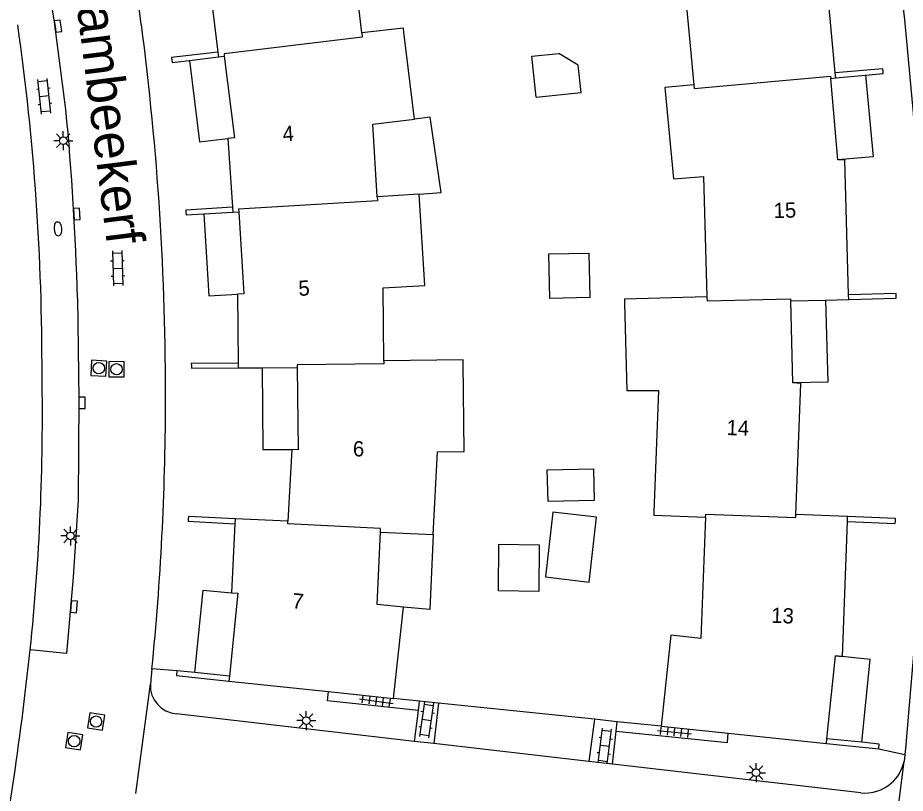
# Model space of a CAD drawing. Extents: x 125000 to 129004, y 397500 to 399008.
# Drawn here: x 126795.1 to 126853.6, y 398731.9 to 398782.9 of the extents above; entities that cross this region are included whole.
import ezdxf

# ---------------------------------------------------------------- set-up
doc = ezdxf.new("R2010")
doc.units = 0
for name, color, linetype in [('gg-afsc-erfafscheiding', 7, 'Continuous'), ('gg-afsc-muur', 7, 'Continuous'), ('gg-anno-huisnummerreeks BGT', 7, 'Continuous'), ('gg-anno-openbare ruimte label', 7, 'Continuous'), ('gg-bbg-gedigitaliseerde bijgebouw', 7, 'Continuous'), ('gg-bbg-hoofdgebouw', 7, 'Continuous'), ('gg-bbg-luifel en loopbrug', 7, 'Continuous'), ('gg-bbg-tussenscheiding', 7, 'Continuous'), ('gg-knt-verharding', 7, 'Continuous'), ('gg-knt-verharding nz', 7, 'Continuous'), ('gt-grn-vlakafsluiter', 7, 'Continuous'), ('gt-grn-weggrens', 7, 'Continuous'), ('gt-symb-brandkraan', 7, 'Continuous'), ('gt-symb-klinker verharding', 7, 'Continuous'), ('gt-symb-kolk', 7, 'Continuous'), ('gt-symb-lichtmast', 7, 'Continuous'), ('gt-symb-rioolschacht', 7, 'Continuous'), ('gt-symb-tegel verharding', 7, 'Continuous')]:
    doc.layers.add(name, color=color, linetype=linetype)

# ---------------------------------------------------------------- blocks, each defined once
blk = doc.blocks.new('gt0-KL1')
at = {"layer": 'gt-symb-klinker verharding'}
for p, q in [((-1.15, 0.3), (1.15, 0.3)), ((-1, -0.3), (-1, 0.3)), ((-0.5, 0.3), (-0.5, 0.45)), ((0, -0.3), (0, 0.3)), ((0.5, 0.3), (0.5, 0.45)), ((1, -0.3), (1, 0.3)), ((-1.15, -0.3), (1.15, -0.3)), ((-0.5, -0.45), (-0.5, -0.3)), ((0.5, -0.45), (0.5, -0.3))]:
    blk.add_line(p, q, dxfattribs=at)
blk = doc.blocks.new('gt0-KOLK')
at = {"layer": 'gt-symb-kolk'}
blk.add_lwpolyline([(0, 0), (0.375, 0), (0.375, 0.4), (-0.375, 0.4), (-0.375, 0), (0, 0)], dxfattribs=at)
blk = doc.blocks.new('gt0-LMAST')
at = {"layer": 'gt-symb-lichtmast'}
for p, q in [((-0.005, 0.246), (-0.005, 0.621)), ((-0.182, 0.173), (-0.447, 0.438)), ((0.172, 0.173), (0.437, 0.438)), ((-0.255, -0.004), (-0.63, -0.004)), ((-0.182, -0.181), (-0.447, -0.446)), ((-0.005, -0.254), (-0.005, -0.629)), ((0.437, -0.446), (0.172, -0.181)), ((0.245, -0.004), (0.62, -0.004))]:
    blk.add_line(p, q, dxfattribs=at)
blk.add_circle((-0.005, -0.004), 0.25, dxfattribs=at)
blk = doc.blocks.new('gt0-BR')
at = {"layer": 'gt-symb-brandkraan'}
for centre, radius, start, end in [((-0.244, 0), 0.206, 107.56694, 252.43307), ((0.599, -2.664), 3, 106.89205, 107.56694), ((0, -0.691), 0.938, 73.10799, 106.89205), ((-0.599, -2.664), 3, 72.43309, 73.10799), ((0.244, 0), 0.206, 287.56695, 72.43309), ((0.599, 2.664), 3, 252.43307, 253.10797), ((0, 0.691), 0.938, 253.10797, 286.89206), ((-0.599, 2.664), 3, 286.89206, 287.56695)]:
    blk.add_arc(centre, radius, start, end, dxfattribs=at)
blk = doc.blocks.new('gt0-RS')
at = {"layer": 'gt-symb-rioolschacht'}
blk.add_lwpolyline([(-0.5, -0.5), (0.5, -0.5), (0.5, 0.5), (-0.5, 0.5)], close=True, dxfattribs=at)
blk.add_circle((0, 0), 0.375, dxfattribs=at)
blk = doc.blocks.new('gt0-TEG1')
at = {"layer": 'gt-symb-tegel verharding'}
for p, q in [((-1.125, 0), (1.125, 0)), ((-0.9, -0.25), (-0.9, 0.25)), ((-0.45, -0.25), (-0.45, 0.25)), ((0, -0.25), (0, 0.25)), ((0.45, -0.25), (0.45, 0.25)), ((0.9, -0.25), (0.9, 0.25))]:
    blk.add_line(p, q, dxfattribs=at)

msp = doc.modelspace()

# ---------------------------------------------------------------- linework, layer by layer
at = {"layer": 'gg-afsc-erfafscheiding'}
msp.add_line((126805.612, 398739.973), (126803.972, 398740.094), dxfattribs=at)
at = {"layer": 'gg-afsc-muur'}
for p, q in [((126806.784, 398739.854), (126805.612, 398739.973)), ((126821.59, 398737.974), (126819.88, 398738.152)), ((126822.839, 398737.845), (126821.59, 398737.974)), ((126833.092, 398736.78), (126822.839, 398737.845)), ((126834.597, 398736.624), (126833.092, 398736.78)), ((126837.492, 398736.323), (126834.597, 398736.624)), ((126848.362, 398735.19), (126851.81, 398734.831))]:
    msp.add_line(p, q, dxfattribs=at)
for points in [[(126808.319, 398780.67), (126805.266, 398780.317), (126805.284, 398780.157)], [(126805.284, 398780.157), (126805.302, 398779.996), (126806.453, 398780.137)], [(126852.087, 398779.422), (126852.075, 398779.576), (126848.945, 398779.313)], [(126850.942, 398779.161), (126852.098, 398779.268), (126852.087, 398779.422)], [(126809.271, 398770.481), (126806.206, 398770.289), (126806.211, 398770.129)], [(126806.211, 398770.129), (126806.216, 398769.968), (126807.388, 398770.037)], [(126852.955, 398764.64), (126852.961, 398764.801), (126849.821, 398764.715)], [(126849.83, 398764.401), (126852.949, 398764.479), (126852.955, 398764.64)], [(126809.637, 398760.214), (126806.564, 398760.191), (126806.565, 398760.033)], [(126806.565, 398760.033), (126806.566, 398759.874), (126809.64, 398759.899)], [(126806.364, 398749.97), (126806.358, 398749.814), (126809.427, 398749.633)], [(126809.443, 398749.976), (126806.37, 398750.126), (126806.364, 398749.97)], [(126849.746, 398749.794), (126852.893, 398749.67), (126852.898, 398749.831)], [(126852.898, 398749.831), (126852.902, 398749.991), (126849.758, 398750.12)], [(126805.612, 398739.973), (126805.588, 398739.663), (126809.039, 398739.298)], [(126851.81, 398734.831), (126851.836, 398735.145), (126850.683, 398735.265)]]:
    msp.add_lwpolyline(points, dxfattribs=at)
at = {"layer": 'gg-bbg-gedigitaliseerde bijgebouw'}
for points in [[(126829.265, 398777.709), (126828.971, 398780.404), (126830.76, 398780.599)], [(126829.265, 398777.709), (126832.217, 398778.03), (126832.022, 398779.82), (126830.76, 398780.599)], [(126830.161, 398764.468), (126830.092, 398767.399), (126832.717, 398767.461), (126832.786, 398764.529), (126830.161, 398764.468)], [(126829.992, 398753.194), (126833.025, 398753.265), (126833.074, 398751.187), (126830.041, 398751.116), (126829.992, 398753.194)], [(126830.365, 398750.401), (126829.874, 398746.145), (126832.74, 398745.814), (126833.231, 398750.07), (126830.365, 398750.401)], [(126826.809, 398748.295), (126829.466, 398748.263), (126829.429, 398745.199), (126826.772, 398745.231), (126826.809, 398748.295)]]:
    msp.add_lwpolyline(points, dxfattribs=at)
at = {"layer": 'gg-bbg-hoofdgebouw'}
for p, q in [((126807.758, 398785.22), (126808.319, 398780.67)), ((126821.244, 398776.272), (126820.555, 398781.995)), ((126808.319, 398780.67), (126808.356, 398780.371)), ((126808.356, 398780.371), (126808.736, 398780.418)), ((126848.976, 398778.978), (126848.945, 398779.313)), ((126848.652, 398778.948), (126848.976, 398778.978)), ((126849.111, 398773.584), (126848.652, 398778.948)), ((126808.967, 398775.005), (126809.271, 398770.481)), ((126821.554, 398771.34), (126818.803, 398771.155)), ((126809.271, 398770.481), (126809.293, 398770.15)), ((126809.293, 398770.15), (126809.684, 398770.173)), ((126809.592, 398764.761), (126809.637, 398760.214)), ((126848.312, 398764.363), (126849.83, 398764.401)), ((126849.83, 398764.401), (126849.821, 398764.715)), ((126846.013, 398764.305), (126848.312, 398764.363)), ((126846.152, 398758.912), (126846.013, 398764.305)), ((126809.637, 398760.214), (126809.64, 398759.899)), ((126809.64, 398759.899), (126811.227, 398759.912)), ((126811.227, 398759.912), (126813.527, 398759.931)), ((126813.169, 398754.538), (126812.925, 398749.807)), ((126809.443, 398749.976), (126809.427, 398749.633)), ((126812.925, 398749.807), (126809.443, 398749.976)), ((126849.758, 398750.12), (126846.356, 398750.26)), ((126849.746, 398749.794), (126849.758, 398750.12)), ((126809.427, 398749.633), (126809.218, 398745.091)), ((126819.013, 398749.094), (126822.489, 398748.932)), ((126819.88, 398738.152), (126820.53, 398744.169)), ((126848.395, 398735.502), (126848.966, 398740.949)), ((126809.072, 398739.622), (126809.039, 398739.298)), ((126809.039, 398739.298), (126815.593, 398738.605)), ((126815.593, 398738.605), (126819.88, 398738.152)), ((126837.492, 398736.323), (126841.902, 398735.863)), ((126841.902, 398735.863), (126848.362, 398735.19)), ((126848.362, 398735.19), (126848.395, 398735.502))]:
    msp.add_line(p, q, dxfattribs=at)
for points in [[(126817.784, 398781.947), (126817.245, 398786.653), (126818.977, 398786.964), (126817.949, 398792.683)], [(126848.945, 398779.313), (126848.125, 398788.128), (126847.677, 398788.086)], [(126835.954, 398786.01), (126838.897, 398786.481), (126839.639, 398778.519)], [(126820.555, 398781.995), (126820.523, 398782.26), (126817.784, 398781.947)], [(126808.736, 398780.418), (126809.396, 398775.034), (126808.967, 398775.005)], [(126839.639, 398778.519), (126837.737, 398778.345), (126837.759, 398778.109)], [(126837.759, 398778.109), (126838.287, 398772.341), (126840.273, 398772.489), (126840.496, 398764.568)], [(126818.803, 398771.155), (126818.514, 398775.943), (126821.244, 398776.272)], [(126849.821, 398764.715), (126849.571, 398773.597), (126849.111, 398773.584)], [(126819.229, 398760.367), (126819.182, 398765.159), (126821.927, 398765.329), (126821.554, 398771.34)], [(126809.684, 398770.173), (126810.012, 398764.765), (126809.592, 398764.761)], [(126840.496, 398764.568), (126835.075, 398764.426), (126835.082, 398764.168)], [(126835.082, 398764.168), (126835.234, 398758.404), (126837.302, 398758.415), (126837.012, 398750.405)], [(126824.451, 398760.231), (126824.449, 398760.425), (126819.229, 398760.367)], [(126813.527, 398759.931), (126813.588, 398754.516), (126813.169, 398754.538)], [(126822.489, 398748.932), (126822.759, 398754.377), (126824.516, 398754.402), (126824.451, 398760.231)], [(126846.356, 398750.26), (126846.68, 398758.883), (126846.152, 398758.912)], [(126837.012, 398750.405), (126837.005, 398750.208), (126840.408, 398750.079)], [(126840.408, 398750.079), (126840.088, 398742.103), (126838.114, 398742.312), (126837.492, 398736.323)], [(126848.966, 398740.949), (126849.411, 398740.919), (126849.746, 398749.794)], [(126820.53, 398744.169), (126818.798, 398744.336), (126819.013, 398749.094)], [(126809.218, 398745.091), (126809.634, 398745.08), (126809.072, 398739.622)]]:
    msp.add_lwpolyline(points, dxfattribs=at)
at = {"layer": 'gg-bbg-luifel en loopbrug'}
for p, q in [((126806.453, 398780.137), (126808.356, 398780.371)), ((126848.976, 398778.978), (126850.942, 398779.161)), ((126807.388, 398770.037), (126809.293, 398770.15)), ((126809.072, 398739.622), (126806.784, 398739.854)), ((126850.683, 398735.265), (126848.395, 398735.502))]:
    msp.add_line(p, q, dxfattribs=at)
for points in [[(126806.453, 398780.137), (126807.112, 398774.777), (126808.967, 398775.005)], [(126850.942, 398779.161), (126851.44, 398773.8), (126849.111, 398773.584)], [(126821.554, 398771.34), (126823.017, 398771.438), (126822.29, 398776.398), (126821.244, 398776.272)], [(126807.388, 398770.037), (126807.706, 398764.65), (126809.592, 398764.761)], [(126848.312, 398764.363), (126848.448, 398758.97), (126846.152, 398758.912)], [(126811.227, 398759.912), (126811.271, 398754.522), (126813.169, 398754.538)], [(126822.489, 398748.932), (126822.271, 398744.001), (126820.53, 398744.169)], [(126806.784, 398739.854), (126807.334, 398745.282), (126809.218, 398745.091)], [(126850.683, 398735.265), (126851.248, 398740.712), (126848.966, 398740.949)]]:
    msp.add_lwpolyline(points, dxfattribs=at)
at = {"layer": 'gg-bbg-tussenscheiding'}
for points in [[(126817.784, 398781.947), (126817.816, 398781.665), (126808.717, 398780.57), (126808.736, 398780.418)], [(126839.639, 398778.519), (126839.661, 398778.283), (126848.638, 398779.106), (126848.652, 398778.948)], [(126818.803, 398771.155), (126818.819, 398770.89), (126809.674, 398770.338), (126809.684, 398770.173)], [(126840.496, 398764.568), (126840.503, 398764.311), (126846.009, 398764.457), (126846.013, 398764.305)], [(126819.229, 398760.367), (126819.231, 398760.173), (126813.525, 398760.11), (126813.527, 398759.931)], [(126819.013, 398749.094), (126819.024, 398749.342), (126812.917, 398749.645), (126812.925, 398749.807)], [(126840.408, 398750.079), (126840.416, 398750.282), (126846.349, 398750.068), (126846.356, 398750.26)]]:
    msp.add_lwpolyline(points, dxfattribs=at)
at = {"layer": 'gg-knt-verharding'}
for p, q in [((126803.972, 398740.094), (126803.866, 398739.1)), ((126821.515, 398737.368), (126821.59, 398737.974)), ((126822.839, 398737.845), (126822.526, 398735.179)), ((126821.26, 398735.325), (126805.595, 398737.129)), ((126821.26, 398735.325), (126821.515, 398737.368)), ((126833.092, 398736.78), (126832.733, 398734.004)), ((126834.528, 398735.996), (126834.597, 398736.624)), ((126834.288, 398733.825), (126834.528, 398735.996)), ((126822.526, 398735.179), (126821.26, 398735.325)), ((126832.733, 398734.004), (126822.526, 398735.179)), ((126853.567, 398734.863), (126853.534, 398734.465)), ((126853.534, 398734.465), (126853.476, 398734.007)), ((126834.288, 398733.825), (126832.733, 398734.004)), ((126850.62, 398731.944), (126834.288, 398733.825))]:
    msp.add_line(p, q, dxfattribs=at)
for points in [[(126845.331, 398823.727), (126847.659, 398815.125), (126848.978, 398809.705), (126850.18, 398804.257), (126851.021, 398800.083), (126851.745, 398795.888), (126852.7, 398789.365), (126853.502, 398782.822), (126854.067, 398776.666), (126854.463, 398770.497), (126854.705, 398764.292), (126854.777, 398758.083), (126854.669, 398751.262), (126854.373, 398744.446), (126853.567, 398734.863)], [(126821.515, 398737.368), (126815.532, 398737.999), (126815.593, 398738.605)], [(126834.528, 398735.996), (126841.841, 398735.26), (126841.902, 398735.863)]]:
    msp.add_lwpolyline(points, dxfattribs=at)
for centre, radius, start, end in [((126600.126, 398753.188), 205.251, 8.21177, 14.84792), ((126619.069, 398758.225), 185.798, 359.78482, 7.50894), ((126636.588, 398759.902), 160.149, 359.82559, 8.1001), ((126650.095, 398756.705), 146.667, 353.99044, 1.05826), ((126625.738, 398757.963), 179.128, 354.27478, 359.86043), ((126581.441, 398764.232), 215.732, 349.06229, 353.91126), ((126805.756, 398739.014), 1.892, 177.39771, 265.11804), ((126850.893, 398734.568), 2.643, 310.94365, 347.75282), ((126850.902, 398734.562), 2.633, 263.85833, 310.8725)]:
    msp.add_arc(centre, radius, start, end, dxfattribs=at)
at = {"layer": 'gg-knt-verharding nz'}
for points in [[(126798.309, 398776.913), (126797.55, 398782.655), (126796.635, 398788.374), (126795.396, 398794.526), (126794.016, 398800.645), (126792.032, 398807.889)], [(126799.076, 398764.492), (126799.17, 398757.843), (126799.107, 398751.198), (126798.793, 398746.142), (126798.357, 398741.1), (126795.956, 398741.35)]]:
    msp.add_lwpolyline(points, dxfattribs=at)
msp.add_arc((126610.728, 398759.096), 188.425, 1.64113, 5.42595, dxfattribs=at)
at = {"layer": 'gt-grn-vlakafsluiter'}
msp.add_line((126851.81, 398734.831), (126853.534, 398734.465), dxfattribs=at)
at = {"layer": 'gt-grn-weggrens'}
for p, q in [((126802.902, 398731.9), (126803.866, 398739.1)), ((126852.344, 398725.078), (126853.476, 398734.007))]:
    msp.add_line(p, q, dxfattribs=at)

# ---------------------------------------------------------------- block references
at = {"layer": 'gt-symb-brandkraan', "rotation": 94.30201112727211}
msp.add_blockref('gt0-BR', (126797.785, 398769.048), dxfattribs=at)
at = {"layer": 'gt-symb-klinker verharding'}
for p, rotation in [((126796.889, 398777.766), 96.03000880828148), ((126801.717, 398766.457), -88.28164199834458), ((126822.044, 398736.746), -98.10579358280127), ((126833.778, 398735.02), 82.59081596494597)]:
    msp.add_blockref('gt0-KL1', p, dxfattribs=dict(at, rotation=rotation))
at = {"layer": 'gt-symb-kolk'}
for p, rotation in [((126797.593, 398782.359), -81.78079075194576), ((126798.837, 398770.012), -86.67392639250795), ((126799.17, 398757.6), -89.88540859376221), ((126798.64, 398744.202), -94.75888567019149)]:
    msp.add_blockref('gt0-KOLK', p, dxfattribs=dict(at, rotation=rotation))
at = {"layer": 'gt-symb-lichtmast'}
for p in [(126798.137, 398774.854), (126798.616, 398748.847), (126814.133, 398736.702), (126843.738, 398733.272)]:
    msp.add_blockref('gt0-LMAST', p, dxfattribs=at)
at = {"layer": 'gt-symb-rioolschacht'}
for p, rotation in [((126800.471, 398759.881), -3.3832876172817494), ((126801.643, 398759.812), -179.8854085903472), ((126800.295, 398736.629), 80.79203094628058), ((126798.855, 398735.339), 81.37577126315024)]:
    msp.add_blockref('gt0-RS', p, dxfattribs=dict(at, rotation=rotation))
at = {"layer": 'gt-symb-tegel verharding'}
for p, rotation in [((126818.738, 398737.979), -7.935550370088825), ((126838.365, 398735.932), -5.739098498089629)]:
    msp.add_blockref('gt0-TEG1', p, dxfattribs=dict(at, rotation=rotation))

# ---------------------------------------------------------------- texts
at = {"layer": 'gg-anno-huisnummerreeks BGT'}
for s, rotation, p in [('4', 3.8, (126812.6, 398774.804)), ('15', 1.6, (126844.9, 398769.757)), ('5', 3.5, (126813.639, 398764.632)), ('14', 357.8, (126841.772, 398755.487)), ('6', 0.6, (126817.205, 398754.075)), ('7', 354.1, (126813.164, 398744.099)), ('13', 357.8, (126844.714, 398743.134))]:
    msp.add_text(s, height=1, rotation=rotation, dxfattribs=at).set_placement(p)
at = {"layer": 'gg-anno-openbare ruimte label'}
msp.add_text('Sambeekerf', height=2.5, rotation=277.2, dxfattribs=at).set_placement((126798.755, 398785.824))

doc.saveas('drawing.dxf')
